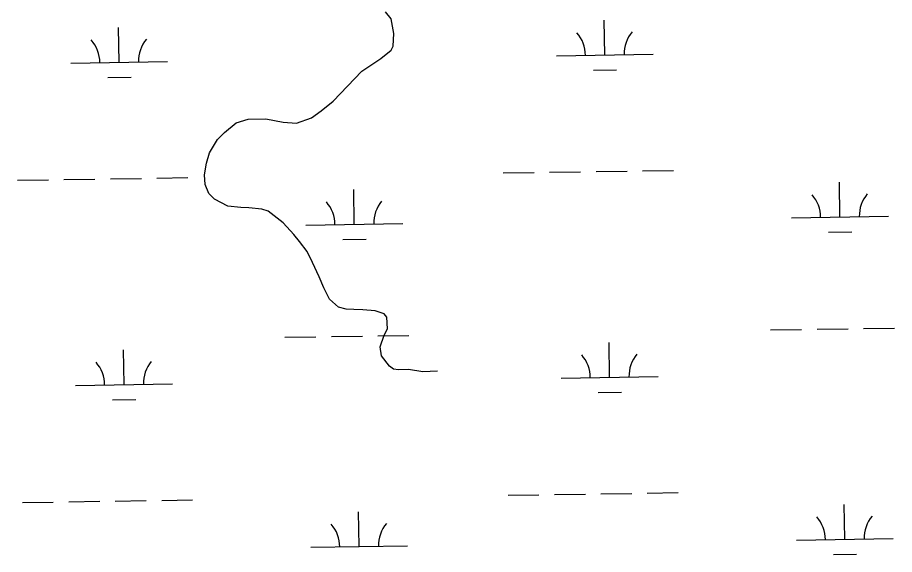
# Model space of a CAD drawing. Extents: x 3807117 to 3845308, y 337856 to 363736.
# Drawn here: x 3840601 to 3841508, y 348121 to 348676 of the extents above; entities that cross this region are included whole.
import ezdxf

# ---------------------------------------------------------------- set-up
doc = ezdxf.new("R2010")
doc.units = 0
doc.layers.add('V-TOPO-SHOR', color=7, linetype='Continuous')
doc.layers.add('V-WETL-SWMP', color=7, linetype='Continuous')

msp = doc.modelspace()

# ---------------------------------------------------------------- linework, layer by layer
at = {"layer": 'V-TOPO-SHOR'}
msp.add_lwpolyline([(3841035.41, 348310.55), (3841020.22, 348309.89), (3841005.52, 348312.37), (3840995.05, 348311.76), (3840989.8, 348312.76), (3840985.58, 348315.86), (3840977.63, 348326.27), (3840975.97, 348335.68), (3840980.05, 348347.77), (3840983.66, 348354.09), (3840983.03, 348366.14), (3840980.38, 348369.78), (3840970.92, 348372.84), (3840958.33, 348373.77), (3840948.9, 348374.21), (3840941.03, 348374.66), (3840933.16, 348376.69), (3840923.65, 348384.99), (3840917.78, 348396.46), (3840912.96, 348407.94), (3840906.02, 348422.55), (3840900.67, 348434.03), (3840892.72, 348444.44), (3840886.89, 348451.72), (3840875.78, 348463.67), (3840860.48, 348475.58), (3840853.65, 348477.62), (3840840.53, 348479.07), (3840832.15, 348479.52), (3840818.51, 348480.97), (3840804.82, 348488.18), (3840799, 348493.89), (3840795.25, 348503.29), (3840794.64, 348513.24), (3840796.62, 348525.3), (3840799.67, 348535.81), (3840807.93, 348549.51), (3840815.2, 348556.91), (3840827.16, 348566.98), (3840839.7, 348570.76), (3840858.04, 348570.92), (3840875.88, 348567.42), (3840889.51, 348566.49), (3840905.19, 348571.87), (3840915.07, 348579.3), (3840927.56, 348589.37), (3840957.15, 348620.03), (3840976.93, 348633.31), (3840987.34, 348641.79), (3840989.39, 348645.99), (3840990.32, 348659.1), (3840987.57, 348674.27), (3840981.74, 348681.56)], dxfattribs=at)
at = {"layer": 'V-WETL-SWMP'}
for p, q in [((3841208.24, 348636.83), (3841207.7, 348672.82)), ((3840706.38, 348629.31), (3840705.85, 348665.3)), ((3841158.24, 348636.08), (3841258.23, 348637.58)), ((3840656.39, 348628.56), (3840756.38, 348630.06)), ((3841196.47, 348621.22), (3841220.47, 348621.58)), ((3840694.62, 348613.7), (3840718.61, 348614.06)), ((3841199.19, 348516.61), (3841231.19, 348517.09)), ((3841247.19, 348517.33), (3841279.18, 348517.81)), ((3840601.35, 348507.65), (3840633.35, 348508.13)), ((3840649.35, 348508.37), (3840681.34, 348508.85)), ((3840697.34, 348509.09), (3840729.34, 348509.57)), ((3840745.33, 348509.81), (3840777.33, 348510.29)), ((3841103.2, 348515.17), (3841135.2, 348515.65)), ((3841151.2, 348515.89), (3841183.19, 348516.37)), ((3841451.24, 348469.64), (3841450.7, 348505.63)), ((3840949.39, 348462.12), (3840948.85, 348498.11)), ((3840899.39, 348461.37), (3840999.38, 348462.87)), ((3841401.25, 348468.89), (3841501.23, 348470.38)), ((3841439.47, 348454.03), (3841463.47, 348454.39)), ((3840937.62, 348446.51), (3840961.62, 348446.87)), ((3841427.56, 348353.84), (3841459.56, 348354.32)), ((3841475.56, 348354.55), (3841507.56, 348355.03)), ((3840877.72, 348345.6), (3840909.71, 348346.08)), ((3840925.71, 348346.32), (3840957.71, 348346.8)), ((3840973.71, 348347.04), (3841005.7, 348347.52)), ((3841379.57, 348353.12), (3841411.57, 348353.6)), ((3841213.22, 348304.19), (3841212.68, 348340.19)), ((3840711.37, 348296.67), (3840710.83, 348332.67)), ((3841163.23, 348303.44), (3841263.21, 348304.94)), ((3840661.37, 348295.92), (3840761.36, 348297.42)), ((3840699.6, 348281.06), (3840723.6, 348281.42)), ((3841201.45, 348288.58), (3841225.45, 348288.94)), ((3841108.19, 348182.53), (3841140.18, 348183.01)), ((3841156.18, 348183.25), (3841188.18, 348183.73)), ((3841204.18, 348183.97), (3841236.17, 348184.45)), ((3841252.17, 348184.69), (3841284.17, 348185.17)), ((3840606.33, 348175.01), (3840638.33, 348175.49)), ((3840654.33, 348175.73), (3840686.33, 348176.21)), ((3840702.32, 348176.45), (3840734.32, 348176.93)), ((3840750.32, 348177.17), (3840782.31, 348177.65)), ((3841456.22, 348137), (3841455.68, 348172.99)), ((3840954.37, 348129.48), (3840953.83, 348165.48)), ((3841406.23, 348136.25), (3841506.22, 348137.75)), ((3840904.38, 348128.73), (3841004.37, 348130.23)), ((3841444.46, 348121.39), (3841468.45, 348121.75))]:
    msp.add_line(p, q, dxfattribs=at)
for centre, start, end in [((3840761.61, 348630.61), 140.08653, 181.63019), ((3841152.99, 348636.47), 0.08653, 41.63019), ((3841263.47, 348638.13), 140.08653, 181.63019), ((3840651.14, 348628.96), 0.08653, 41.63019), ((3841396, 348469.28), 0.08653, 41.63019), ((3841506.47, 348470.94), 140.08653, 181.63019), ((3840894.14, 348461.76), 0.08653, 41.63019), ((3841004.62, 348463.42), 140.08653, 181.63019), ((3841157.98, 348303.84), 0.08653, 41.63019), ((3841268.45, 348305.49), 140.08653, 181.63019), ((3840656.12, 348296.32), 0.08653, 41.63019), ((3840766.6, 348297.97), 140.08653, 181.63019), ((3841400.98, 348136.65), 0.08653, 41.63019), ((3841511.45, 348138.3), 140.08653, 181.63019), ((3840899.13, 348129.13), 0.08653, 41.63019), ((3841009.6, 348130.78), 140.08653, 181.63019)]:
    msp.add_arc(centre, 35.25, start, end, dxfattribs=at)

doc.saveas('drawing.dxf')
